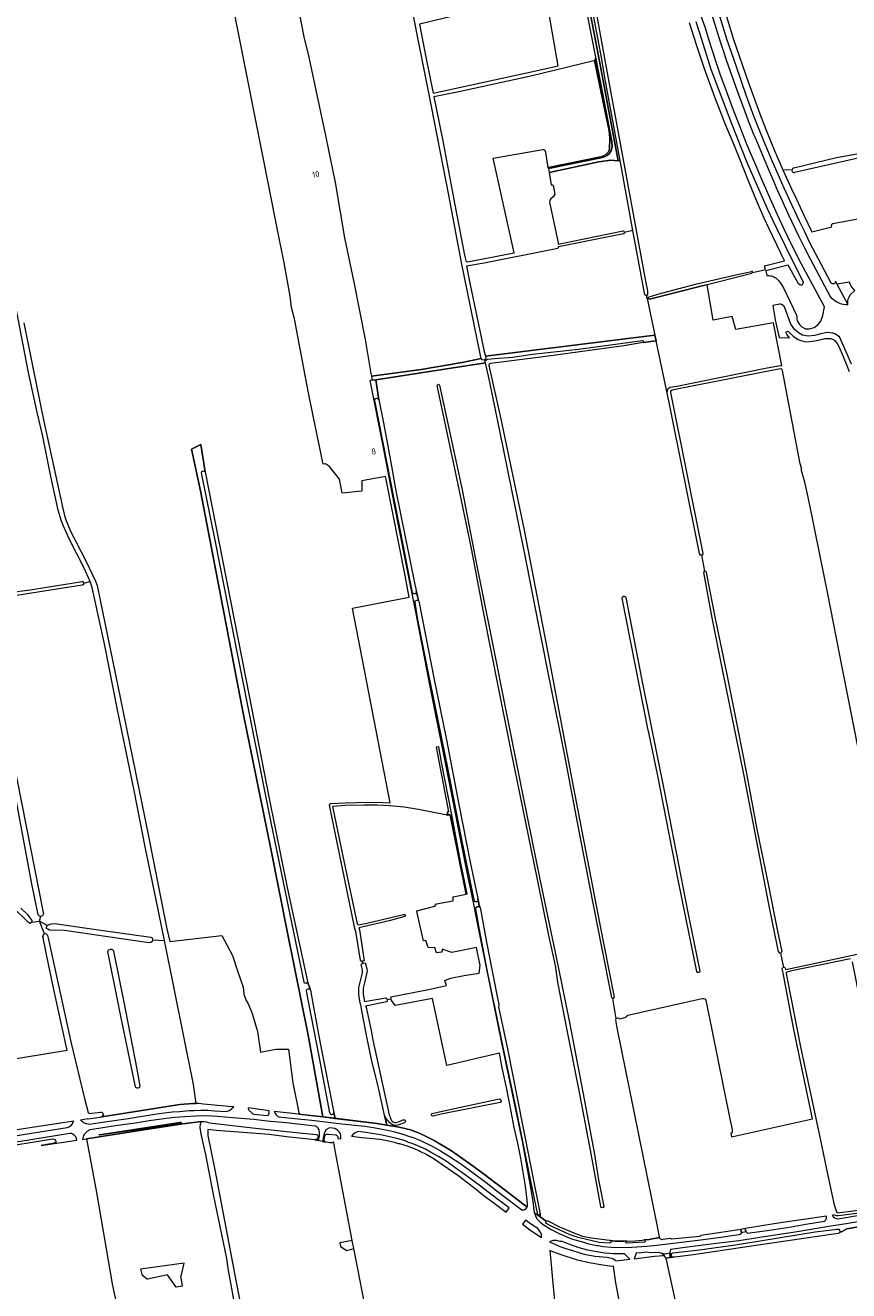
# Model space of a CAD drawing. Header units: metres. Extents: x 209813 to 223847, y 571801 to 587119.
# Tile 364 of 656: x 217443 to 217994, y 576831 to 577678. Entities that reach past the tile are written whole.
import ezdxf
from ezdxf.enums import TextEntityAlignment as Align

# ---------------------------------------------------------------- set-up
doc = ezdxf.new("R2010")
doc.units = ezdxf.units.M
for name, color, linetype, lineweight in [('B-RO-GR-BOUWLAND-GV', 8, 'Continuous', 0), ('B-RO-GR-GRAS-GV', 8, 'Continuous', 0), ('B-RO-OG-BEBOUWING-T18', 8, 'Continuous', 0), ('B-RO-OG-WATER_GREPPEL-GV', 8, 'Continuous', 0), ('B-RO-OG-WEG-GV', 8, 'Continuous', 0), ('B-RO-VH-ONVERHARD-GV', 8, 'Continuous', 0), ('B-RO-VH-VERHARDING_HALFVERHARDING-GV', 8, 'Continuous', 0), ('B-RO-VH-VERHARDING_PUIN-GV', 8, 'Continuous', 0)]:
    doc.layers.add(name, color=color, linetype=linetype, lineweight=lineweight)
doc.styles.add('NLCS-ISO-M200-T18', font='txt', dxfattribs={"height": 0.36})

msp = doc.modelspace()

# ---------------------------------------------------------------- linework, layer by layer
at = {"layer": 'B-RO-GR-BOUWLAND-GV', "flags": 128}
for points in [[(217778.134, 577926.462), (217778.134, 577924.706), (217789.113, 577868.172), (217795.764, 577835.451), (217802.029, 577804.081), (217814.13, 577743.264), (217825.583, 577684.078), (217831.36, 577652.19), (217858.102, 577506.729), (217859.32, 577500.353), (217859.464, 577498.913), (217859.464, 577497.88), (217858.711, 577497.051), (217859.158, 577495.109), (217859.96, 577495.308)], [(217442.222, 577478.982), (217447.871, 577450.147), (217455.351, 577414.005), (217464.455, 577371.954), (217468.265, 577354.696), (217469.367, 577349.871), (217470.247, 577347.028), (217473.449, 577339.393), (217483.842, 577319.264), (217490.126, 577305.93), (217491.127, 577303.043), (217493.152, 577293.299), (217506.822, 577226.994), (217516.799, 577177.972), (217525.391, 577136.485), (217536.483, 577080.078), (217537.914, 577073.436), (217539.827, 577064.874), (217574.533, 577068.94), (217578.119, 577062.274), (217581.823, 577055.527), (217584.865, 577046.002), (217588.828, 577034.228), (217589.304, 577029.545), (217590.812, 577025.338), (217592.479, 577022.798), (217595.019, 577016.686), (217598.591, 577004.621), (217600.402, 576990.928), (217610.652, 576992.952), (217619.199, 576992.88), (217622.069, 576970.331), (217626.306, 576949.261), (217642.238, 576947.526), (217632.411, 577002.249), (217618.403, 577071.86), (217607.467, 577126.853), (217588.969, 577217.782), (217574.229, 577294.508), (217560.254, 577366.483), (217554.301, 577394.32), (217560.566, 577397.526), (217563.491, 577379.189), (217572.527, 577332.546), (217592.947, 577229.366), (217606.39, 577160.618), (217618.345, 577100.947), (217631.976, 577038.137), (217633.985, 577032.398), (217635.331, 577024.721), (217640.515, 576996.877), (217649.518, 576950.475), (217650.462, 576946.555), (217678.33, 576943.03), (217685.112, 576941.902), (217683.53, 576948.77), (217679.36, 576967.03), (217674.8, 576986.02), (217671.75, 576999.999), (217668.29, 577018.531), (217667.546, 577022.541), (217667.233, 577023.713), (217666.273, 577029.333), (217666.219, 577033.045), (217666.342, 577034.214), (217668.645, 577043.858), (217668.773, 577044.508), (217668.821, 577045.122), (217668.714, 577045.976), (217667.895, 577049.464), (217668.76, 577050.438), (217668.977, 577050.471), (217668.752, 577051.83), (217667.725, 577051.704), (217667.455, 577052.296), (217664.234, 577071.525), (217663.706, 577073.644), (217646.766, 577156.042), (217647.006, 577156.762), (217647.591, 577157.131), (217657.162, 577157.788), (217672.004, 577158.089), (217682.356, 577157.869), (217687.33, 577157.612), (217662.149, 577288.013), (217700.066, 577295.269), (217697.195, 577309.783), (217684.832, 577372.858), (217684.18, 577375.944), (217668.224, 577373.263), (217668.345, 577366.174), (217655.089, 577364.825), (217653.275, 577374.321), (217646.596, 577382.764), (217643.882, 577384.507), (217642.317, 577384.237), (217635.729, 577416.702), (217632.395, 577433.212), (217623.188, 577481.551), (217621.203, 577489.251), (217620.251, 577496.791), (217616.361, 577518.937), (217611.599, 577542.273), (217566.43, 577770.843)], [(217929.721, 577512.57), (217938.254, 577514.682), (217937.691, 577516.965), (217951.089, 577520.354), (217945.894, 577530.997), (217940.792, 577541.686), (217937.488, 577548.857), (217934.284, 577556.074), (217931.196, 577563.341), (217926.761, 577574.322), (217923.85, 577581.662), (217920.905, 577588.988), (217916.414, 577599.947), (217911.859, 577610.876), (217904.542, 577629.911), (217897.558, 577648.925), (217891.93, 577665.531), (217887.569, 577679.697)], [(217860.469, 577496.262), (217867.98, 577498.442), (217868.797, 577498.747), (217892.524, 577504.961), (217918.562, 577511.081), (217928.942, 577513.32)]]:
    msp.add_lwpolyline(points, dxfattribs=at)
at = {"layer": 'B-RO-GR-BOUWLAND-GV'}
msp.add_lwpolyline([(217859.96, 577495.308, -0.4311285), (217860.469, 577496.262)], format="xyb", dxfattribs=at)
at = {"layer": 'B-RO-GR-GRAS-GV', "flags": 128}
for points in [[(217622.735, 577704.632), (217629.784, 577669.124), (217632.452, 577658.614), (217644.104, 577603.187), (217650.348, 577572.803), (217656.784, 577535.744), (217662.911, 577506.047), (217670.485, 577467.726), (217674.244, 577445.074), (217674.662, 577443.206), (217707.972, 577447.678), (217735.448, 577452.348), (217748.232, 577454.979), (217747.708, 577457.045), (217734.923, 577519.307), (217730.56, 577542.814), (217726.793, 577563.256), (217713.107, 577632.889), (217678.947, 577804.09)], [(217813.59, 577704.036), (217797.145, 577700.129), (217760.029, 577691.355), (217706.834, 577678.738), (217711.185, 577656.558), (217716.001, 577632.531), (217746.767, 577639.258), (217782.782, 577646.966), (217799.752, 577650.822), (217793.132, 577687.844), (217792.622, 577691.094), (217804.944, 577694.081), (217816.642, 577696.983), (217815.001, 577704.657)], [(217927.202, 577700.311), (217909.015, 577694.872), (217916.972, 577668.507), (217926.679, 577640.044), (217934.554, 577618.742), (217938.751, 577607.853), (217941.607, 577600.622), (217944.571, 577593.436), (217947.659, 577586.301), (217949.864, 577581.366), (217956.132, 577581.485)], [(217823.574, 577654.195), (217781.343, 577643.989), (217733.223, 577633.567), (217716.487, 577630.108), (217722.172, 577601.743), (217729.611, 577562.579), (217737.01, 577524.107), (217737.997, 577519.714), (217740.091, 577519.839), (217770.289, 577525.632), (217756.122, 577589.096), (217789.432, 577594.958), (217789.9, 577594.983), (217790.518, 577594.539), (217791.185, 577593.158), (217792.658, 577582.623), (217828.118, 577589.932), (217830.719, 577590.958), (217832.991, 577593.048), (217834.045, 577594.967), (217834.271, 577602.758), (217833.677, 577607.411), (217823.942, 577654.361)], [(217949.864, 577581.366), (217955.711, 577568.608), (217959.002, 577561.564), (217964.01, 577551.033), (217969.445, 577539.871), (217982.7, 577543.235), (217982.593, 577544.126), (217982.723, 577544.86), (217983.513, 577545.245), (218032.377, 577554.568), (218038.019, 577555.543), (218042.297, 577565.845), (218045.632, 577577.259), (218047.71, 577587.991), (218048.586, 577596.638), (218048.79, 577599.427), (218036.593, 577597.388)], [(217957.352, 577582.554), (217985.883, 577589.441), (218018, 577595.323)], [(218032.094, 577596.494), (218012.283, 577591.668), (217984.572, 577585.407), (217957.788, 577579.393)], [(217849.685, 577540.671), (217841.111, 577587.472), (217839.766, 577587.226), (217834.968, 577587.651), (217826.89, 577586.618), (217793.67, 577579.371), (217794.919, 577571.339)], [(217794.919, 577571.339), (217796.112, 577571.339), (217796.551, 577569.938), (217797.39, 577564.934), (217796.381, 577563.252), (217794.694, 577561.84), (217794.177, 577560.909), (217793.957, 577559.566), (217799.547, 577532.426), (217799.693, 577531.598), (217843.226, 577540.345)], [(217859.158, 577495.109), (217858.711, 577497.051), (217857.58, 577497.579), (217849.685, 577540.671), (217844.125, 577539.405)], [(217843.337, 577538.371), (217799.766, 577529.664), (217799.396, 577528.601), (217797.239, 577528.085), (217750.148, 577518.908), (217738.261, 577516.904), (217740.618, 577505.441), (217750.113, 577459.767), (217750.49, 577458.033), (217751.093, 577456.54), (217864.368, 577470.631)], [(217872.674, 577431.612), (217872.715, 577433.743), (217873.251, 577435.028), (217874.573, 577435.791), (217878.991, 577436.599), (217939.504, 577448.753), (217948.484, 577450.386), (217949.231, 577450.434), (217943.982, 577477.48), (217943.763, 577478.803), (217918.596, 577474.5), (217916.163, 577483.086), (217903.38, 577480.662), (217899.364, 577504.421), (217896.075, 577503.572), (217860.778, 577494.811)], [(217859.96, 577495.308), (217859.158, 577495.109), (217864.368, 577470.631)], [(217486.435, 577305.799), (217486.312, 577306.139), (217482.466, 577314.681), (217472.803, 577333.952), (217468.63, 577342.739), (217467.055, 577346.92), (217465.114, 577353.625), (217460.276, 577376.059), (217454.549, 577403.89), (217451.198, 577418.1), (217445.378, 577445.667), (217437.309, 577487.46)], [(217897.724, 577312.795), (217895.652, 577323.386), (217894.792, 577323.32), (217894.119, 577324.547), (217873.946, 577425.584), (217865.177, 577466.831), (217856.468, 577465.727), (217843.586, 577463.448), (217787.971, 577455.95), (217754.402, 577451.715)], [(217864.368, 577470.631), (217865.177, 577466.831)], [(217835.519, 577027.348), (217828.912, 577061.11), (217820.776, 577101.887), (217812.687, 577144.413), (217803.865, 577190.53), (217794.818, 577236.083), (217786.654, 577276.398), (217778.924, 577316.255), (217771.87, 577351.63), (217763.05, 577394.544), (217754.015, 577439.074), (217750.918, 577452.045), (217677.549, 577440.763), (217679.673, 577427.273), (217682.81, 577411.908), (217687.537, 577386.784), (217691.119, 577366.389), (217703.795, 577303.68), (217706.222, 577292.973), (217706.553, 577292.245), (217706.701, 577291.515), (217716.46, 577241.399), (217724.92, 577199.824), (217733.275, 577156.62), (217740.715, 577118.016), (217745.642, 577094.833), (217746.98, 577088.119), (217747.514, 577087.334), (217747.695, 577086.543), (217751.64, 577064.514), (217758.738, 577028), (217759.873, 577022.694), (217759.873, 577022.059), (217759.663, 577021.148), (217765.867, 576991.984), (217775.681, 576942.27), (217784.664, 576897.134), (217787.655, 576882.381), (217787.64, 576880.58), (217791.655, 576877.8)], [(217753.364, 577450.227), (217761.125, 577415.642), (217776.788, 577340.075), (217792.887, 577256.847), (217808.036, 577176.842), (217827.488, 577076.28), (217837.101, 577027.629)], [(217961.466, 577384.528), (217950.322, 577443.488), (217949.705, 577446.903), (217949.286, 577447.899), (217949.055, 577448.102), (217946.974, 577447.866), (217876.772, 577434.007), (217875.499, 577433.665), (217875.217, 577433.493), (217874.897, 577432.827), (217874.897, 577432.275), (217875.579, 577429.016), (217895.85, 577327.854), (217896.448, 577324.639), (217896.218, 577323.43), (217895.652, 577323.386)], [(217828.142, 576887.557), (217821.251, 576925.344), (217813.476, 576966.307), (217805.837, 577004.51), (217799.37, 577037.575), (217797.924, 577048.913), (217793.421, 577069.013), (217785.514, 577107.479), (217768.349, 577191.405), (217760.028, 577233.69), (217749.586, 577285.456), (217741.742, 577327.905), (217732.832, 577370.661), (217718.65, 577436.923)], [(217720.24, 577437.206), (217735.314, 577367.024), (217744.262, 577320.764), (217754.694, 577269.953), (217765.862, 577212.709), (217775.915, 577162.584), (217787.584, 577105.415), (217799.752, 577047.938), (217807.152, 577010.578), (217816.103, 576963.999), (217823.818, 576923.673), (217826.727, 576905.331), (217830.106, 576887.579)], [(217951.187, 577047.416), (217951.873, 577046.184), (217989.414, 577054.198), (218015.952, 577059.976), (218025.397, 577062.215), (218025.997, 577062.637), (218025.918, 577063.577), (218025.148, 577068.189), (218004.658, 577171.88), (217998.609, 577203.472), (217989.657, 577248.541), (217980.073, 577297.584), (217971.563, 577339.313), (217969.329, 577350.464), (217966.8, 577362.321), (217964.574, 577372.366), (217962.193, 577380.681), (217962.558, 577380.704), (217961.879, 577384.076)], [(217947.116, 577057.868), (217940.424, 577091.099), (217932.474, 577131.88), (217923.785, 577176.934), (217909.639, 577246.912), (217902.782, 577281.497), (217896.996, 577311.784)], [(217898.559, 577312.193), (217898.816, 577310.719), (217904.909, 577279.893), (217912.164, 577244.77), (217919.933, 577206.759), (217925.648, 577177.376), (217932.657, 577139.96), (217939.755, 577105.468), (217946.39, 577071.875), (217949.192, 577058.132)], [(217481.653, 577303.47), (217481.218, 577303.298), (217443.135, 577297.237), (217416.55, 577293.064), (217415.016, 577292.617), (217414.724, 577291.685), (217414.678, 577290.564), (217414.722, 577289.223), (217425.718, 577232.623), (217455.228, 577083.234)], [(217418.905, 577296.744), (217446.48, 577300.311), (217481.093, 577305.864)], [(217457.696, 577075.687), (217459.009, 577076.354), (217460.379, 577076.683), (217462.654, 577076.955), (217495.293, 577072.255), (217527.021, 577067.736), (217528.005, 577067.244), (217528.225, 577065.968), (217536.162, 577065.454), (217530.592, 577092.85), (217523.292, 577128.272), (217515.9, 577165.996), (217504.894, 577219.957), (217496.383, 577263.029), (217489.097, 577296.548), (217487.881, 577301.808), (217486.435, 577305.799), (217482.388, 577304.523)], [(217892.383, 577044.767), (217879.933, 577106.166), (217866.308, 577175.845), (217860.258, 577204.686), (217859.854, 577206.232), (217842.381, 577294.624)], [(217844.857, 577295.038), (217855.614, 577239.666), (217870.849, 577164.502), (217886.373, 577084.226), (217894.395, 577045.099)], [(217451.799, 577082.793), (217447.209, 577104.64), (217421.698, 577241.368)], [(217724.93, 577035.377), (217723.881, 577038.842), (217727.666, 577040.462), (217736.688, 577042.247), (217746.718, 577043.755), (217747.416, 577048.858), (217745.097, 577060.781), (217728.52, 577057.55), (217721.967, 577059.667), (217721.845, 577057.656), (217718.225, 577057.33), (217717.203, 577060.934), (217715.745, 577060.581), (217712.757, 577060.892), (217711.138, 577065.612), (217709.528, 577065.236), (217705.625, 577083.027), (217705.073, 577085.351), (217717.047, 577088.436), (217718.178, 577089.995), (217729.435, 577092.168), (217729.38, 577094.844), (217738.175, 577096.607), (217727.411, 577149.695), (217724.824, 577149.718), (217723.108, 577149.893), (217706.198, 577153.271), (217696.724, 577154.851), (217686.884, 577155.688), (217678.62, 577156.115), (217670.149, 577156.213), (217657.407, 577155.898), (217648.739, 577155.263), (217654.695, 577126.222), (217660.479, 577098.858), (217665.241, 577076.818)], [(217447.407, 577077.73), (217446.405, 577077.001), (217445.352, 577077.628), (217434.738, 577087.951)], [(217440.207, 577087.191), (217444.628, 577082.854), (217446.671, 577080.136), (217447.458, 577078.85), (217447.407, 577077.73)], [(217666.154, 577076.015), (217671.565, 577077.219), (217696.276, 577083.034)], [(217447.407, 577077.73), (217452.684, 577078.579), (217453.519, 577081.787)], [(217528.225, 577065.968), (217528.128, 577064.904), (217527.117, 577064.117), (217526.032, 577064.049), (217518.281, 577065.056), (217469.457, 577072.186), (217459.339, 577072.46), (217457.033, 577073.806), (217457.696, 577075.687), (217452.684, 577078.579)], [(217456.055, 577070.046), (217452.684, 577078.579)], [(217696.984, 577081.716), (217686.467, 577078.798), (217666.379, 577073.991), (217666.706, 577072.699), (217669.954, 577051.977), (217668.752, 577051.83), (217668.977, 577050.471), (217670.539, 577050.711), (217671.594, 577046.493), (217671.757, 577045.19), (217671.673, 577044.111), (217669.995, 577037.147), (217669.23, 577033.74), (217669.14, 577032.892), (217669.189, 577029.616), (217670.033, 577024.673), (217684.287, 577027.272), (217685.026, 577026.809), (217685.174, 577026.005), (217687.911, 577026.562), (217687.633, 577027.904), (217712.875, 577032.671), (217724.93, 577035.377)], [(217409.76, 576982.05), (217471.142, 576992.282), (217469.947, 576997.152), (217462.231, 577032.745), (217457.64, 577054.991), (217454.83, 577068.365)], [(217458.044, 577068.982), (217458.599, 577066.17), (217473.574, 576997.756), (217482.721, 576959.819), (217485.099, 576950.526), (217485.887, 576949.761), (217493.541, 576950.711), (217494.284, 576950.609), (217494.982, 576949.911), (217495.136, 576948.927), (217494.862, 576948.137), (217494.397, 576947.672), (217546.615, 576955.837), (217555.421, 576956.456), (217557.549, 576956.442), (217555.758, 576969.261), (217536.162, 577065.454)], [(217516.768, 576967.659), (217505.899, 577020.371), (217505.622, 577021.531), (217498.414, 577058.154)], [(217502.165, 577058.458), (217509.082, 577024.37), (217517.753, 576979.461), (217519.776, 576968.166)], [(217948.393, 577057.051), (217950.309, 577047.558)], [(217995.146, 577053.4), (217954.931, 577044.972), (217952.604, 577044.45), (217952.224, 577044.155), (217952.093, 577043.652), (217952.768, 577039.811), (217961.839, 576994.466), (217974.711, 576933.93), (217979.1, 576912.564), (217982.65, 576895.866), (217984.309, 576888.683), (217985.824, 576883.94), (217986.357, 576883.298), (217997.209, 576884.678), (218018.512, 576888.127), (218028.844, 576890.039), (218020.64, 576929.327), (218015.487, 576956.522), (218011.499, 576976.729), (218006.869, 577001.022), (218002.101, 577023.118), (217996.479, 577051.385)], [(217838.484, 577013.391), (217839.822, 577013.804), (217840.776, 577013.624), (217840.855, 577013.239), (217845.133, 577014.264), (217845.052, 577014.621), (217846.258, 577015.483), (217883.954, 577024.06), (217895.98, 577026.76), (217896.909, 577026.76), (217897.806, 577026.481), (217898.364, 577025.599), (217914.496, 576946.154), (217916.02, 576939.055), (217916.085, 576938.025), (217916.038, 576936.927), (217915.27, 576936.73), (217915.675, 576934.22), (217969.74, 576946.117), (217957.416, 577006.039), (217950.346, 577042.563), (217950.136, 577043.976), (217949.643, 577045.788)], [(217685.174, 577026.005), (217685.335, 577025.127), (217685.077, 577024.593), (217670.764, 577021.713), (217671.094, 577020.845), (217674.493, 577005.302), (217675.44, 577000), (217686.57, 576948.96)], [(217686.122, 576944.662), (217685.4, 576945.33), (217684.6, 576946.35), (217683.72, 576948.04), (217685.112, 576941.902), (217693.257, 576940.547), (217700.893, 576938.786), (217707.299, 576936.402), (217716.787, 576931.755), (217728.205, 576924.859), (217741.163, 576915.762), (217750.343, 576908.899), (217756.998, 576903.803), (217767.071, 576896.161), (217778.904, 576887.144), (217779.01, 576887.46), (217779.08, 576887.75), (217779.13, 576888.95), (217779.01, 576891.75), (217777.89, 576901.23), (217774.56, 576919.98), (217772.59, 576929.85), (217770.166, 576940.451), (217768.09, 576951.04), (217765.08, 576967.11), (217762.28, 576980.32), (217760.316, 576990.173), (217725.07, 576981.923), (217715.597, 577026.712), (217690.534, 577021.961), (217688.37, 577025.257), (217688.188, 577025.22), (217687.911, 577026.562)], [(217834.799, 576864.589), (217837.76, 576864.44), (217843.77, 576864.38), (217851.13, 576864.64), (217860.58, 576865.54), (217867.518, 576866.706), (217867.343, 576867.23), (217865.369, 576877.609), (217839.149, 577007.093), (217838.117, 577012.364), (217838.484, 577013.391), (217836.136, 577026.759)], [(217715.396, 576949.893), (217721.039, 576951.175), (217760.209, 576959.509), (217761.09, 576959.121), (217761.574, 576958.108), (217760.825, 576957.263), (217721.445, 576949.335), (217715.949, 576948.087)], [(217589.41, 576788.743), (217578.864, 576846.056), (217577.996, 576852.871), (217569.023, 576895.612), (217563.924, 576922.291), (217561.007, 576935.094), (217560.02, 576940.291), (217560.388, 576942.977), (217561.015, 576944.54), (217548.611, 576942.968), (217521.203, 576938.596), (217484.101, 576932.858), (217490.83, 576897.033), (217501.318, 576835.727), (217505.438, 576815.988)], [(217661.785, 576864.877), (217650.381, 576924.966), (217649.55, 576930.39), (217649.33, 576930.54), (217648.503, 576930.234), (217646.891, 576930.164), (217641.986, 576931.041), (217636.905, 576932.096), (217617.887, 576934.278), (217606.267, 576935.689), (217585.763, 576937.377), (217571.014, 576938.35), (217565.222, 576939.162), (217565.315, 576934.995), (217569.835, 576912.087), (217584.293, 576836.954), (217595.346, 576779.805)], [(217696.928, 576943.562), (217693.065, 576942.153)], [(217693.549, 576944.51), (217695.75, 576945.445)], [(217792.702, 576877.928), (217800.503, 576874.061), (217810.064, 576869.871), (217815.893, 576867.788), (217821.958, 576866.536), (217834.075, 576865.107)], [(218040.315, 576828.238), (218030.509, 576877.927), (218028.942, 576878.504), (218020, 576877.32), (217992.82, 576872.53), (217989.14, 576870.6), (217988.094, 576870.549), (217987.899, 576869.983), (217987.228, 576869.476), (217983.751, 576869.128), (217933.396, 576861.675), (217907.946, 576857.881), (217890.087, 576855.269), (217877.701, 576853.727), (217876.171, 576853.689), (217871.649, 576852.9), (217879.366, 576818.192)], [(217739.025, 576475.284), (217738.658, 576478.449), (217699.774, 576672.854), (217685.474, 576744.497), (217683.494, 576754.838), (217682.672, 576758.508), (217665.545, 576845.761), (217662.834, 576859.352)], [(217841.799, 576817.674), (217838.134, 576836.484), (217836.621, 576847.564), (217835.423, 576847.417), (217828.188, 576848.465), (217820.456, 576849.788), (217812.514, 576851.661), (217801.015, 576855.43), (217794.912, 576857.643), (217794.051, 576858.196), (217797.147, 576824.112)], [(217547.121, 576840.153), (217549.317, 576849.728), (217520.239, 576845.667), (217521.062, 576842.045), (217524.835, 576838.911)], [(217547.121, 576840.153), (217548.186, 576834.148), (217544.096, 576833.493), (217538.336, 576841.912), (217524.835, 576838.911)]]:
    msp.add_lwpolyline(points, dxfattribs=at)
at = {"layer": 'B-RO-GR-GRAS-GV'}
for points in [[(217823.942, 577654.361, -0.1091066), (217823.574, 577654.195)], [(217754.402, 577451.715, 0.4418865), (217753.364, 577450.227)], [(217718.65, 577436.923, -0.8449772), (217720.24, 577437.206)], [(217961.879, 577384.076, -0.1348417), (217961.466, 577384.528)], [(217842.381, 577294.624, -0.8971843), (217844.857, 577295.038)], [(217696.276, 577083.034, -0.8858308), (217696.984, 577081.716)], [(217665.241, 577076.818, 0.4441745), (217666.154, 577076.015)], [(217498.414, 577058.154, -0.80186), (217502.165, 577058.458)], [(217894.395, 577045.099, -0.8395744), (217892.383, 577044.767)], [(217949.643, 577045.788, -0.2645343), (217949.797, 577047.352)], [(217519.776, 576968.166, -0.8200476), (217516.768, 576967.659)], [(217686.57, 576948.96, 0.0386181), (217688.172, 576945.137)], [(217715.949, 576948.087, -0.8585833), (217715.396, 576949.893)], [(217689.452, 576941.957, -0.1488609), (217686.122, 576944.662)], [(217688.172, 576945.137, 0.2750296), (217690.187, 576943.754)], [(217693.065, 576942.153, -0.1394315), (217689.452, 576941.957)], [(217690.187, 576943.754, 0.1198012), (217693.549, 576944.51)], [(217695.75, 576945.445, -1.046626), (217696.928, 576943.562)], [(217830.106, 576887.579, -0.9195301), (217828.142, 576887.557)], [(217791.655, 576877.8, -0.2889164), (217792.702, 576877.928)], [(217834.075, 576865.107, -0.2136362), (217834.799, 576864.589)]]:
    msp.add_lwpolyline(points, format="xyb", dxfattribs=at)
at = {"layer": 'B-RO-GR-GRAS-GV', "flags": 128}
msp.add_lwpolyline([(217662.834, 576859.352), (217661.785, 576864.877), (217653.538, 576863.323), (217654.014, 576860.863), (217658.3, 576858.124)], close=True, dxfattribs=at)
at = {"layer": 'B-RO-GR-GRAS-GV'}
for centre, radius, start, end in [((217957.647, 577580.986), 1.595, 100.670067, 275.019742), ((217843.126, 577539.349), 1.001, 282.189527, 104.095814), ((217897.776, 577311.987), 0.809, 14.714288, 194.80565), ((217481.138, 577304.613), 1.254, 294.275437, 92.636658), ((217453.436, 577083.618), 1.833, 206.76037, 349.504255), ((217456.48, 577068.45), 1.652, 18.796954, 206.264806), ((217948.145, 577058.07), 1.048, 191.085919, 0.963411), ((217950.546, 577046.237), 1.342, 61.46814, 126.050715), ((217836.301, 577027.55), 0.808, 194.476469, 0.963411)]:
    msp.add_arc(centre, radius, start, end, dxfattribs=at)
at = {"layer": 'B-RO-OG-WATER_GREPPEL-GV', "flags": 128}
msp.add_lwpolyline([(217860.778, 577494.811), (217896.075, 577503.572), (217929.212, 577512.13)], dxfattribs=at)
at = {"layer": 'B-RO-OG-WATER_GREPPEL-GV'}
for points in [[(217929.212, 577512.13, 1.1142332), (217928.925, 577513.311)], [(217859.96, 577495.308, 0.3643169), (217860.778, 577494.811)]]:
    msp.add_lwpolyline(points, format="xyb", dxfattribs=at)
at = {"layer": 'B-RO-OG-WEG-GV', "flags": 128}
for points in [[(217841.111, 577587.472), (217831.188, 577641.631), (217828.819, 577655.362), (217819.04, 577707.24), (217811.641, 577744.174), (217795.739, 577825.834), (217787.623, 577865.763), (217776.448, 577919.734), (217774.698, 577927.826), (217774.731, 577928.363), (217773.357, 577928.119), (217774.015, 577924.655), (217791.821, 577838.928), (217793.343, 577830.276), (217794.972, 577818.783), (217795.999, 577814.46), (217799.154, 577799.474), (217827.327, 577654.06), (217839.766, 577587.226)], [(217994.589, 577506.011), (217986.15, 577504.791), (217993.436, 577491.08), (217993.531, 577493.495), (217993.696, 577494.434), (217993.978, 577495.343), (217994.359, 577496.227), (217995.284, 577497.952), (217998.09, 577500.575), (217996.754, 577502.055), (217996.439, 577502.45), (217995.763, 577503.461), (217995.093, 577504.782)], [(217746.98, 577088.119), (217745.982, 577093.125), (217745.961, 577092.502), (217745.731, 577091.734), (217744.909, 577091.426), (217743.997, 577091.545), (217743.674, 577092.255), (217743.008, 577095.048), (217734.71, 577135.399), (217725.846, 577181.087), (217722.098, 577199.558), (217718.979, 577215.232), (217712.723, 577245.566), (217709.472, 577261.184), (217705.643, 577281.482), (217703.938, 577291.773), (217704.057, 577292.82), (217705.163, 577293.327), (217706.222, 577292.973), (217704.713, 577299.251), (217704.615, 577298.242), (217703.928, 577297.44), (217702.755, 577297.513), (217702.246, 577298.328), (217700.607, 577306.18), (217696.069, 577329.459), (217676.891, 577426.819), (217676.912, 577427.223), (217676.989, 577427.653), (217677.466, 577428.293), (217678.447, 577428.582), (217679.31, 577428.023), (217679.673, 577427.273), (217677.549, 577440.763), (217673.707, 577440.191), (217674.385, 577436.998), (217682.132, 577397.616), (217689.455, 577359.236), (217697.5, 577318.82), (217704.264, 577285.405), (217713.509, 577236.588), (217727.715, 577166.693), (217738.117, 577113.402), (217743.109, 577089.861), (217745.702, 577076.017), (217761.68, 576997.01), (217775.69, 576930.18), (217778.76, 576913.95), (217781.18, 576900.24), (217782.81, 576889.28), (217783.45, 576884.67), (217783.803, 576883.357), (217787.64, 576880.58), (217787.655, 576882.381), (217786, 576882.022), (217781.107, 576905.635), (217771.61, 576953.156), (217762.04, 576998.384), (217757.206, 577021.38), (217756.186, 577026.268), (217752.093, 577045.851), (217746.714, 577074.002), (217744.604, 577086.709), (217744.544, 577087.629), (217745.676, 577088.384), (217746.882, 577088.263)], [(217719.762, 577195.219), (217717.953, 577194.863), (217726.247, 577151.658), (217725.371, 577151.533), (217725.803, 577150.306), (217724.824, 577149.718), (217727.411, 577149.695), (217738.175, 577096.607), (217738.746, 577096.722), (217734.348, 577118.471), (217728.378, 577150.66), (217721.687, 577184.947)], [(217577.612, 576951.121), (217578.821, 576951.483), (217579.711, 576951.863), (217582.557, 576954.277), (217581.43, 576954.32), (217562.33, 576955.96), (217559.148, 576956.432), (217555.421, 576956.456), (217546.615, 576955.837), (217494.397, 576947.672), (217494.212, 576947.487), (217493.217, 576947.193), (217485.301, 576946.065), (217484.878, 576946.183), (217480.14, 576945.441), (217480.57, 576945), (217480.99, 576944.64), (217481.73, 576944.11), (217482.16, 576943.85), (217483.53, 576943.2), (217484.12, 576943.01), (217485.37, 576942.78), (217486.27, 576942.74), (217488.72, 576943), (217499.55, 576944.6), (217511.98, 576946.5), (217528.2, 576949.06), (217536.12, 576950.18), (217541.38, 576950.84), (217546.37, 576951.23), (217552.84, 576951.7), (217556.11, 576951.91), (217560.45, 576952.1), (217565.35, 576952), (217570.03, 576951.62)], [(217484.101, 576932.858), (217521.203, 576938.596), (217548.611, 576942.968), (217561.015, 576944.54), (217562.772, 576944.54), (217564.34, 576944.22), (217565.535, 576943.811), (217568.067, 576943.227), (217597.069, 576940.026), (217622.217, 576937.334), (217637.782, 576935.736), (217638.366, 576935.485), (217638.749, 576935.006), (217638.971, 576934.37), (217638.971, 576933.646), (217638.219, 576932.63), (217636.905, 576932.096), (217639.306, 576931.689), (217639.866, 576934.853), (217639.866, 576936.89), (217639.664, 576938.912), (217639.116, 576940.032), (217637.731, 576941.282), (217636.88, 576941.39), (217617.61, 576943.52), (217605.04, 576944.66), (217595.99, 576945.68), (217581.78, 576946.93), (217571.46, 576947.79), (217567.86, 576947.98), (217563.41, 576948.22), (217557.173, 576947.972), (217549.85, 576947.59), (217542.94, 576947.02), (217537.6, 576946.37), (217526.1, 576944.87), (217516.61, 576943.41), (217503.54, 576941.52), (217486.64, 576938.83), (217486.28, 576938.76), (217485.69, 576938.51), (217484.15, 576937.44), (217483.89, 576937.13), (217482.47, 576935.67), (217482.03, 576935.01), (217481.52, 576933.37), (217481.39, 576932.81), (217481.347, 576932.442)], [(217595.946, 576949.28), (217604.631, 576948.402), (217605.35, 576948.61), (217605.59, 576948.76), (217605.82, 576948.93), (217605.97, 576949.2), (217606.38, 576950.28), (217606.222, 576951.558), (217592.145, 576953.507), (217592.27, 576953.17), (217592.79, 576952.13), (217594.86, 576950.08), (217595.38, 576949.66)], [(217609.748, 576951.064), (217610.13, 576950.24), (217610.94, 576948.99), (217611.49, 576948.39), (217611.86, 576948.09), (217612.721, 576947.638), (217625.53, 576946.12), (217634.74, 576945.22), (217645.74, 576944.04), (217654.95, 576942.97), (217670.34, 576941.27), (217676.2, 576940.38), (217685.38, 576938.6), (217689.5, 576937.69), (217691.85, 576937.09), (217692.58, 576936.8), (217695.11, 576936.27), (217700.25, 576934.5), (217702.62, 576933.74), (217707.08, 576931.91), (217715.89, 576927.67), (217720.97, 576924.78), (217726.27, 576921.5), (217734.55, 576916.14), (217741.97, 576910.85), (217751.5, 576903.72), (217762.66, 576894.82), (217774.43, 576885.97), (217775.41, 576885.41), (217775.63, 576885.34), (217776.68, 576885.34), (217776.99, 576885.39), (217777.56, 576885.68), (217778.34, 576886.23), (217778.79, 576886.89), (217778.904, 576887.144), (217767.071, 576896.161), (217756.998, 576903.803), (217750.343, 576908.899), (217741.163, 576915.762), (217728.205, 576924.859), (217716.787, 576931.755), (217707.299, 576936.402), (217700.893, 576938.786), (217693.257, 576940.547), (217678.33, 576943.03), (217646.15, 576947.1)], [(217547.081, 576943.941), (217547.323, 576943.913), (217547.522, 576943.785), (217547.608, 576943.529), (217547.451, 576943.272), (217547.238, 576943.13), (217527.338, 576940.176), (217492.792, 576935.227), (217492.323, 576935.394), (217492.759, 576935.783), (217494.248, 576935.898), (217546.54, 576943.941)], [(217652.262, 576933.081), (217654.221, 576932.809), (217654.294, 576935.113), (217653.964, 576936.45), (217652.883, 576937.722), (217651.917, 576938.626), (217650.295, 576939.686), (217646.927, 576940.114), (217645.76, 576939.796), (217644.305, 576938.832), (217643.314, 576936.931), (217642.539, 576934.429), (217641.986, 576931.041), (217643.776, 576930.653), (217643.19, 576931.75), (217643.117, 576932.749), (217643.123, 576933.035), (217643.45, 576934.6), (217643.63, 576935.09), (217643.9, 576935.44), (217644.33, 576935.72), (217644.92, 576935.9), (217646.01, 576936.01), (217651.12, 576935.52), (217651.78, 576935.05), (217652.04, 576934.6), (217652.23, 576933.85)], [(217661.361, 576934.604), (217668.21, 576933.68), (217680.59, 576932.6), (217686.4, 576931.5), (217689.9, 576930.58), (217692.68, 576929.82), (217693.44, 576929.65), (217697.01, 576928.62), (217699.22, 576927.93), (217700.69, 576927.33), (217701.09, 576927.21), (217706.33, 576925.09), (217707.45, 576924.43), (217711.38, 576922.56), (217716.61, 576919.51), (217722.54, 576915.54), (217732.6, 576908.63), (217743.07, 576900.49), (217749.08, 576895.68), (217758.59, 576888.47), (217764.887, 576883.839), (217766.935, 576886.598), (217758.44, 576892.94), (217747.59, 576901.16), (217738.41, 576908.12), (217731.32, 576913.02), (217725.3, 576917.4), (217719.49, 576920.93), (217714.34, 576923.96), (217710.41, 576926.04), (217705.7, 576928.14), (217701.93, 576929.61), (217699.61, 576930.45), (217697.35, 576931.48), (217695.16, 576932.25), (217692.69, 576932.76), (217688, 576934.05), (217680.8, 576935.59), (217676.45, 576936.26), (217670.97, 576937.16), (217666.071, 576937.741), (217664.685, 576937.32), (217662.996, 576936.44)], [(217982.873, 576881.621), (217984.15, 576880.13), (217984.95, 576879.69), (217986.714, 576879.345), (218000, 576881.48), (218014.16, 576883.96), (218020.69, 576885.14), (218030.635, 576887.065), (218031.18, 576887.83), (218031.26, 576888.09), (218031.41, 576889.13), (218031.408, 576889.519), (218030.208, 576889.303), (218030.354, 576888.923), (218029.6, 576888.221), (218027.127, 576887.662), (217999.147, 576882.974), (217987.294, 576881.408), (217985.853, 576881.338), (217985.01, 576881.609), (217984.714, 576881.894)], [(217979.23, 576881.142), (217948.37, 576876.61), (217924.762, 576872.736), (217925.122, 576870.759), (217926.281, 576869.716), (217941.07, 576871.82), (217955.57, 576873.95), (217965.36, 576875.7), (217977.907, 576877.842), (217978.14, 576878.04), (217978.52, 576878.44), (217978.69, 576878.7), (217978.88, 576878.89), (217979.05, 576879.22), (217979.16, 576879.54), (217979.24, 576879.99)], [(217775.859, 576875.681), (217777.57, 576874.43), (217780.6, 576871.85), (217788.596, 576866.891), (217788.57, 576867.56), (217788.44, 576868.72), (217788.23, 576869.45), (217787.99, 576870), (217786.82, 576871.98), (217786.083, 576872.946), (217781.89, 576875.61), (217777.884, 576878.41)], [(217838.162, 576851.09), (217847.559, 576852.259), (217843.99, 576855.92), (217840.36, 576855.9), (217836.12, 576855.93), (217833.95, 576856.02), (217830.6, 576856.42), (217829.49, 576856.45), (217826.79, 576856.92), (217825.94, 576857.16), (217822.87, 576857.69), (217819.56, 576858.34), (217813.59, 576860.01), (217806.77, 576862.32), (217802.334, 576864.099), (217800.94, 576864.24), (217798.53, 576864.82), (217797.95, 576864.88), (217797.07, 576864.9), (217796.37, 576864.85), (217794.99, 576864.45), (217794.2, 576864.12), (217793.921, 576863.9), (217794.282, 576863.699), (217799.47, 576861.48), (217800.78, 576860.81), (217806.1, 576859.01), (217808.64, 576858.3), (217814.08, 576856.48), (217816.79, 576855.72), (217824.5, 576854.32), (217832.26, 576853.56), (217835.37, 576852.89), (217836.26, 576852.57), (217836.54, 576852.44), (217837.61, 576851.79), (217837.8, 576851.6)], [(217869.3, 576856.196), (217866.89, 576856.772), (217861.493, 576856.556), (217858.93, 576857.039), (217855.45, 576856.52), (217851.72, 576856.24), (217850.468, 576852.621), (217864.024, 576854.306), (217870.306, 576854.758)]]:
    msp.add_lwpolyline(points, close=True, dxfattribs=at)
for points in [[(217899.82, 577693.417), (217904.593, 577677.795), (217907.147, 577669.72), (217909.599, 577662.415), (217912.01, 577654.958), (217914.609, 577647.267), (217920.439, 577630.984), (217924.217, 577620.964), (217926.853, 577614.148), (217929.937, 577606.324), (217932.919, 577599.091), (217939.67, 577583.092), (217943.057, 577575.199), (217946.253, 577567.901), (217949.709, 577560.083), (217953.464, 577551.698), (217960.712, 577536.652), (217964.167, 577529.554), (217967.947, 577522.098), (217971.954, 577514.465), (217981.639, 577496.493), (217982.298, 577495.546), (217986.06, 577492.977), (217986.493, 577492.734), (217988.381, 577491.915), (217989.362, 577491.604), (217990.362, 577491.365), (217992.403, 577491.106), (217993.436, 577491.08)], [(217986.15, 577504.791), (217985.163, 577506.742), (217984.982, 577505.958), (217984.872, 577505.657), (217984.738, 577505.4), (217984.574, 577505.195), (217984.376, 577505.051), (217984.141, 577504.973), (217983.871, 577504.957), (217983.572, 577504.991), (217983.251, 577505.066), (217982.208, 577505.432), (217975.489, 577518.143), (217971.731, 577525.267), (217968.107, 577532.46), (217964.596, 577539.71), (217961.148, 577546.992), (217956.008, 577557.93), (217950.936, 577568.896), (217947.64, 577576.246), (217942.837, 577587.334), (217938.173, 577598.482), (217935.119, 577605.936), (217930.58, 577617.134), (217925.664, 577630.581), (217918.57, 577651.543), (217912.589, 577668.636), (217903.922, 577696.767)], [(217891.713, 577680.624), (217895.236, 577669.267), (217901.731, 577648.619), (217915.556, 577612.17), (217918.407, 577604.931), (217922.732, 577594.109), (217925.702, 577586.931), (217928.759, 577579.789), (217931.879, 577572.674), (217939.772, 577554.923), (217942.986, 577547.85), (217946.29, 577540.819), (217951.441, 577530.366), (217956.673, 577519.951), (217958.401, 577516.472), (217963.537, 577506.011), (217963.233, 577504.969), (217963.112, 577504.674), (217962.972, 577504.423), (217962.81, 577504.229), (217962.622, 577504.101), (217962.404, 577504.047), (217962.16, 577504.061), (217961.893, 577504.131), (217961.608, 577504.25), (217961.307, 577504.406), (217960.351, 577505.01), (217953.556, 577517.573), (217938.483, 577513.752), (217939.279, 577510.524), (217940.641, 577510.49), (217941.501, 577510.399), (217942.34, 577510.242), (217943.153, 577510.003), (217943.936, 577509.672), (217944.686, 577509.25), (217945.401, 577508.751), (217946.08, 577508.185), (217947.32, 577506.906), (217948.394, 577505.507), (217949.33, 577504.041), (217950.596, 577501.776), (217959.194, 577483.997), (217959.325, 577483.005), (217959.271, 577482.129), (217959.316, 577481.161), (217959.622, 577480.252), (217961.078, 577477.83), (217962.648, 577476.203), (217965.143, 577474.891), (217967.874, 577474.832), (217970.89, 577475.81), (217973.329, 577477.572), (217975.36, 577480.11), (217976.816, 577483.876), (217977.849, 577489.496), (217965.262, 577512.879), (217962.24, 577518.6), (217956.003, 577530.922), (217950.802, 577541.597), (217946.343, 577551.212), (217942.515, 577559.566), (217935.285, 577576.258), (217932.478, 577582.802), (217926.168, 577597.761), (217919.763, 577613.78), (217916.916, 577621.244), (217913.786, 577629.608), (217911.32, 577636.393), (217908.308, 577644.594), (217905.864, 577652.063), (217903.126, 577660.294), (217900.685, 577667.882), (217898.111, 577675.96), (217895.577, 577683.53)], [(217823.942, 577654.361), (217833.677, 577607.411), (217834.271, 577602.758), (217834.045, 577594.967), (217832.991, 577593.048), (217830.719, 577590.958), (217828.118, 577589.932), (217793.149, 577582.724), (217793.238, 577582.151), (217828.279, 577589.244), (217830.599, 577590.018), (217832.245, 577590.95), (217833.673, 577592.081), (217835.089, 577594.208), (217835.818, 577596.395), (217835.636, 577600.284), (217824.807, 577655.614)], [(217824.807, 577655.614), (217824.256, 577655.481)], [(217995.954, 577451.191), (217992.387, 577459.445), (217987.756, 577469.556), (217984.76, 577471.452), (217983.502, 577471.963), (217979.505, 577472.351), (217975.399, 577471.631), (217971.173, 577470.36), (217966.986, 577470.05), (217963.066, 577470.726), (217960.431, 577472.115), (217957.707, 577474.46), (217955.891, 577477.063), (217955.349, 577478.085), (217951.028, 577489.624), (217950.365, 577490.433), (217950.001, 577490.774), (217949.805, 577490.918), (217949.597, 577491.039), (217949.376, 577491.135), (217949.144, 577491.208), (217948.652, 577491.302), (217947.874, 577491.365), (217943.294, 577490.583), (217945.156, 577479.775), (217947.532, 577469.011), (217954.512, 577468.907), (217953.608, 577470.029), (217952.738, 577471.307), (217951.921, 577472.62), (217953.563, 577473.331), (217955.534, 577471.218), (217956.933, 577469.906), (217958.454, 577468.737), (217960.128, 577467.762), (217961.923, 577467.01), (217963.798, 577466.505), (217964.752, 577466.354), (217965.711, 577466.273), (217967.631, 577466.305), (217969.543, 577466.532), (217971.437, 577466.874), (217976.599, 577468.03), (217978.039, 577468.301), (217979.524, 577468.466), (217981.047, 577468.467), (217981.795, 577468.384), (217982.516, 577468.233), (217983.197, 577468.005), (217983.825, 577467.69), (217984.396, 577467.29), (217984.917, 577466.813), (217985.394, 577466.271), (217986.248, 577465.036), (217987.386, 577462.967), (217990.283, 577456.39), (217992.355, 577451.416), (217994.314, 577446.395)], [(217410.55, 576930.67), (217443.16, 576936.02), (217471.24, 576940.35), (217472.44, 576940.76), (217473.34, 576941.32), (217473.59, 576941.54), (217474.68, 576942.91), (217475.03, 576943.63), (217475.26, 576944.22), (217475.511, 576944.723), (217422.668, 576936.521)], [(217318.519, 576909.684), (217456.031, 576931.891), (217461.668, 576932.936), (217463.22, 576932.505), (217463.773, 576930.568), (217461.434, 576929.788), (217453.68, 576928.415), (217477.583, 576931.894), (217477.47, 576932.98), (217477.21, 576933.65), (217476.84, 576934.26), (217475.86, 576935.26), (217474.78, 576936.05), (217474.04, 576936.48), (217472.99, 576936.46), (217464.59, 576935.14), (217437.34, 576930.68)], [(217783.803, 576883.357), (217783.97, 576882.76), (217784.49, 576881.36), (217785.45, 576879.38), (217786.4, 576878.2), (217786.86, 576877.84), (217787.59, 576877.15), (217790.21, 576875.16), (217793.27, 576873.33), (217794.96, 576872.18), (217800.67, 576869.19), (217805.93, 576867.01), (217809.22, 576865.81), (217810.97, 576865.3), (217814.98, 576864.07), (217815.89, 576863.87), (217820.03, 576862.58), (217824.59, 576861.65), (217825.48, 576861.47), (217826.16, 576861.42), (217829.99, 576860.83), (217835.19, 576860.41), (217841.78, 576860.23), (217848.92, 576860.41), (217859.02, 576861.09), (217865.68, 576861.77), (217882.17, 576863.75), (217894.9, 576865.26), (217906.88, 576866.92), (217921.826, 576869.082), (217922.248, 576870.272), (217921.903, 576872.267)], [(217791.655, 576877.8), (217787.64, 576880.58)], [(217833.952, 576862.959), (217827.016, 576863.566), (217813.123, 576866.782), (217807.736, 576868.528), (217794.446, 576874.629), (217791.449, 576876.499)], [(218004.95, 576878.26), (217993.59, 576876.25), (217979.35, 576873.93), (217959.55, 576870.64), (217937.45, 576867.23), (217920.49, 576864.69), (217905.66, 576862.69), (217886.14, 576860.29), (217874.864, 576858.772), (217874.409, 576856.556), (217874.471, 576853.399), (217876.171, 576853.689), (217875.414, 576854.598), (217875.414, 576856.083), (217876.653, 576856.555), (217895.882, 576858.801), (217918.012, 576862.015), (217936.235, 576864.901), (217971.487, 576870.535), (217984.501, 576872.09), (217985.901, 576872.456), (217987.352, 576872.294), (217987.971, 576871.657), (217988.171, 576870.773), (217988.094, 576870.549), (217989.14, 576870.6), (217992.82, 576872.53), (218020, 576877.32)], [(217921.903, 576872.267), (217915.95, 576871.29), (217895.053, 576868.216)], [(217845.689, 576864.448), (217840.25, 576864.33), (217836.18, 576864.54), (217834.799, 576864.589)], [(217857.403, 576863.708), (217845.499, 576863.004)], [(217875.071, 576866.077), (217869.591, 576865.505), (217868.944, 576865.16), (217867.736, 576866.051), (217867.518, 576866.706), (217860.58, 576865.54), (217857.141, 576865.212)], [(217894.168, 576867.381), (217875.613, 576865.673)]]:
    msp.add_lwpolyline(points, dxfattribs=at)
at = {"layer": 'B-RO-OG-WEG-GV'}
for points in [[(217824.256, 577655.481, -0.3420112), (217823.942, 577654.361)], [(217791.449, 576876.499, -0.3815388), (217791.655, 576877.8)], [(217834.799, 576864.589, -0.5502792), (217833.952, 576862.959)], [(217845.499, 576863.004, -0.7923763), (217845.689, 576864.448)], [(217857.141, 576865.212, -0.8555034), (217857.403, 576863.708)], [(217875.613, 576865.673, -0.2319441), (217875.071, 576866.077)], [(217895.053, 576868.216, -0.4068743), (217894.168, 576867.381)]]:
    msp.add_lwpolyline(points, format="xyb", dxfattribs=at)
at = {"layer": 'B-RO-VH-ONVERHARD-GV', "flags": 128}
for points in [[(217856.468, 577465.727), (217865.177, 577466.831), (217864.368, 577470.631), (217751.093, 577456.54), (217751.265, 577455.559), (217750.922, 577454.581), (217750.152, 577453.965), (217748.891, 577454.073), (217748.232, 577454.979), (217735.448, 577452.348), (217707.972, 577447.678), (217674.662, 577443.206), (217675.282, 577440.425), (217677.549, 577440.763), (217750.918, 577452.045), (217750.886, 577452.196)], [(217752.28, 577454.588), (217757.258, 577455.104), (217769.199, 577455.961), (217782.446, 577458.02), (217813.24, 577461.327), (217856.157, 577466.978)], [(217563.491, 577379.189), (217560.566, 577397.526), (217554.301, 577394.32), (217560.254, 577366.483), (217574.229, 577294.508), (217588.969, 577217.782), (217607.467, 577126.853), (217618.403, 577071.86), (217632.411, 577002.249), (217642.238, 576947.526), (217650.462, 576946.555), (217649.518, 576950.475)], [(217629.708, 577037.607), (217607.703, 577144.467), (217584.796, 577258.768), (217570.308, 577332.23), (217561.03, 577378.561)], [(217633.985, 577032.398), (217631.976, 577038.137)], [(217646.822, 576950.274), (217639.691, 576988.2), (217631.18, 577031.622)], [(217870.855, 576855.77), (217869.3, 576856.196), (217870.306, 576854.758)], [(217870.306, 576854.758), (217871.649, 576852.9), (217874.471, 576853.399), (217874.409, 576856.316), (217871.297, 576855.751)]]:
    msp.add_lwpolyline(points, dxfattribs=at)
at = {"layer": 'B-RO-VH-ONVERHARD-GV'}
for points in [[(217856.157, 577466.978, -0.8077178), (217856.468, 577465.727)], [(217750.886, 577452.196, -0.3920234), (217752.28, 577454.588)], [(217561.03, 577378.561, -0.7057954), (217563.491, 577379.189)], [(217631.976, 577038.137, -0.9254647), (217629.708, 577037.607)], [(217631.18, 577031.622, -0.7991729), (217633.985, 577032.398)], [(217871.297, 576855.751, -0.1112462), (217870.855, 576855.77)]]:
    msp.add_lwpolyline(points, format="xyb", dxfattribs=at)
msp.add_arc((217648.159, 576950.517), 1.358, 190.283857, 0.963411, dxfattribs=at)
msp.add_arc((217648.159, 576950.517), 1.358, 190.283857, 0.963411, dxfattribs=at)
at = {"layer": 'B-RO-VH-VERHARDING_HALFVERHARDING-GV', "flags": 128}
msp.add_lwpolyline([(217796.605, 577799.316), (217824.807, 577655.614), (217835.636, 577600.284), (217835.818, 577596.395), (217835.089, 577594.208), (217833.673, 577592.081), (217832.245, 577590.95), (217830.599, 577590.018), (217828.279, 577589.244), (217793.238, 577582.151), (217793.67, 577579.371), (217826.89, 577586.618), (217834.968, 577587.651), (217839.766, 577587.226), (217827.327, 577654.06), (217799.154, 577799.474)], dxfattribs=at)
at = {"layer": 'B-RO-VH-VERHARDING_PUIN-GV', "flags": 128}
msp.add_lwpolyline([(217922.248, 576870.272), (217925.122, 576870.759), (217924.762, 576872.736), (217921.903, 576872.267)], close=True, dxfattribs=at)

# ---------------------------------------------------------------- texts
at = {"layer": 'B-RO-OG-BEBOUWING-T18', "style": 'NLCS-ISO-M200-T18'}
for s, rotation, p in [('10', 10.9, (217637.539, 577578.266)), ('8', 9.8, (217676.215, 577392.833))]:
    msp.add_text(s, height=4, rotation=rotation, dxfattribs=at).set_placement(p, align=Align.MIDDLE)

doc.saveas('drawing.dxf')
